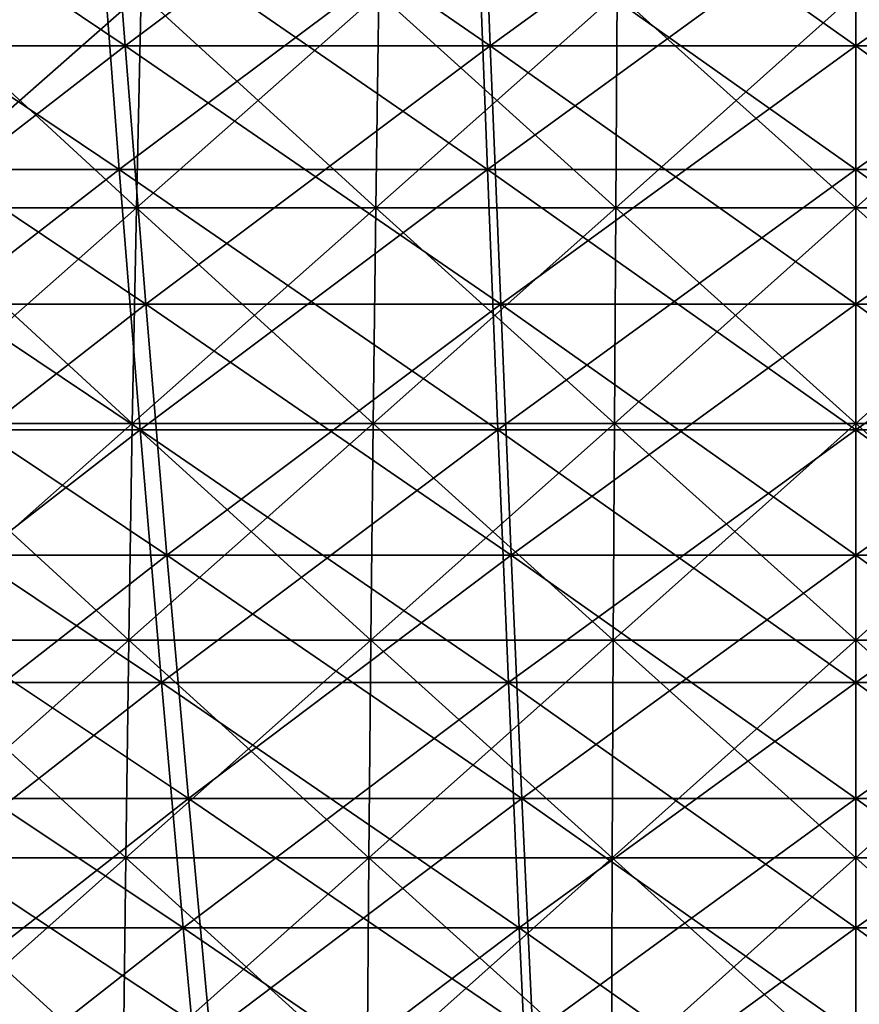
# Model space of a CAD drawing. Header units: millimetres. Extents: x -250 to 250, y -45 to 4150.
# Tile 449 of 656: x -11 to 0, y 3943 to 3955. Entities that reach past the tile are written whole.
import ezdxf

# ---------------------------------------------------------------- set-up
doc = ezdxf.new("R2010")
doc.units = ezdxf.units.MM
doc.header["$LTSCALE"] = 81.481481
for name, color, linetype in [('19', 7, 'CONTINUOUS'), ('20', 7, 'CONTINUOUS'), ('21', 7, 'CONTINUOUS'), ('22', 7, 'CONTINUOUS'), ('23', 7, 'CONTINUOUS'), ('24', 7, 'CONTINUOUS')]:
    doc.layers.add(name, color=color, linetype=linetype)

msp = doc.modelspace()

# ---------------------------------------------------------------- linework, layer by layer
at = {"layer": '19', "color": 7, "linetype": 'CONTINUOUS'}
for points in [[(-9.763, 3956.743, -158.292), (-14.236, 3953.287, -153.627), (-14.633, 3956.743, -157.917), (-9.763, 3956.743, -158.292)], [(-9.498, 3953.287, -153.993), (-14.236, 3953.287, -153.627), (-9.763, 3956.743, -158.292), (-9.498, 3953.287, -153.993)], [(-4.884, 3956.743, -158.518), (-9.498, 3953.287, -153.993), (-9.763, 3956.743, -158.292), (-4.884, 3956.743, -158.518)], [(-4.751, 3953.287, -154.212), (-9.498, 3953.287, -153.993), (-4.884, 3956.743, -158.518), (-4.751, 3953.287, -154.212)], [(0, 3956.743, -158.593), (-4.751, 3953.287, -154.212), (-4.884, 3956.743, -158.518), (0, 3956.743, -158.593)], [(0, 3953.287, -154.286), (-4.751, 3953.287, -154.212), (0, 3956.743, -158.593), (0, 3953.287, -154.286)], [(4.751, 3953.287, -154.212), (0, 3953.287, -154.286), (4.884, 3956.743, -158.518), (4.751, 3953.287, -154.212)], [(4.884, 3956.743, -158.518), (0, 3953.287, -154.286), (0, 3956.743, -158.593), (4.884, 3956.743, -158.518)], [(-9.498, 3953.287, -153.993), (-13.831, 3949.927, -149.263), (-14.236, 3953.287, -153.627), (-9.498, 3953.287, -153.993)], [(-9.228, 3949.927, -149.619), (-13.831, 3949.927, -149.263), (-9.498, 3953.287, -153.993), (-9.228, 3949.927, -149.619)], [(-4.751, 3953.287, -154.212), (-9.228, 3949.927, -149.619), (-9.498, 3953.287, -153.993), (-4.751, 3953.287, -154.212)], [(-4.616, 3949.927, -149.832), (-9.228, 3949.927, -149.619), (-4.751, 3953.287, -154.212), (-4.616, 3949.927, -149.832)], [(0, 3953.287, -154.286), (-4.616, 3949.927, -149.832), (-4.751, 3953.287, -154.212), (0, 3953.287, -154.286)], [(0, 3949.927, -149.903), (-4.616, 3949.927, -149.832), (0, 3953.287, -154.286), (0, 3949.927, -149.903)], [(4.616, 3949.927, -149.832), (0, 3949.927, -149.903), (4.751, 3953.287, -154.212), (4.616, 3949.927, -149.832)], [(4.751, 3953.287, -154.212), (0, 3949.927, -149.903), (0, 3953.287, -154.286), (4.751, 3953.287, -154.212)], [(-9.228, 3949.927, -149.619), (-13.42, 3946.665, -144.826), (-13.831, 3949.927, -149.263), (-9.228, 3949.927, -149.619)], [(-8.954, 3946.665, -145.171), (-13.42, 3946.665, -144.826), (-9.228, 3949.927, -149.619), (-8.954, 3946.665, -145.171)], [(-4.616, 3949.927, -149.832), (-8.954, 3946.665, -145.171), (-9.228, 3949.927, -149.619), (-4.616, 3949.927, -149.832)], [(-4.479, 3946.665, -145.378), (-8.954, 3946.665, -145.171), (-4.616, 3949.927, -149.832), (-4.479, 3946.665, -145.378)], [(0, 3949.927, -149.903), (-4.479, 3946.665, -145.378), (-4.616, 3949.927, -149.832), (0, 3949.927, -149.903)], [(0, 3946.665, -145.447), (-4.479, 3946.665, -145.378), (0, 3949.927, -149.903), (0, 3946.665, -145.447)], [(4.479, 3946.665, -145.378), (0, 3946.665, -145.447), (4.616, 3949.927, -149.832), (4.479, 3946.665, -145.378)], [(4.616, 3949.927, -149.832), (0, 3946.665, -145.447), (0, 3949.927, -149.903), (4.616, 3949.927, -149.832)], [(-8.954, 3946.665, -145.171), (-13.002, 3943.502, -140.319), (-13.42, 3946.665, -144.826), (-8.954, 3946.665, -145.171)], [(-8.675, 3943.502, -140.653), (-13.002, 3943.502, -140.319), (-8.954, 3946.665, -145.171), (-8.675, 3943.502, -140.653)], [(-4.479, 3946.665, -145.378), (-8.675, 3943.502, -140.653), (-8.954, 3946.665, -145.171), (-4.479, 3946.665, -145.378)], [(-4.34, 3943.502, -140.853), (-8.675, 3943.502, -140.653), (-4.479, 3946.665, -145.378), (-4.34, 3943.502, -140.853)], [(0, 3946.665, -145.447), (-4.34, 3943.502, -140.853), (-4.479, 3946.665, -145.378), (0, 3946.665, -145.447)], [(0, 3943.502, -140.92), (-4.34, 3943.502, -140.853), (0, 3946.665, -145.447), (0, 3943.502, -140.92)], [(4.34, 3943.502, -140.853), (0, 3943.502, -140.92), (4.479, 3946.665, -145.378), (4.34, 3943.502, -140.853)], [(4.479, 3946.665, -145.378), (0, 3943.502, -140.92), (0, 3946.665, -145.447), (4.479, 3946.665, -145.378)], [(-8.675, 3943.502, -140.653), (-12.578, 3940.439, -135.743), (-13.002, 3943.502, -140.319), (-8.675, 3943.502, -140.653)], [(-8.392, 3940.439, -136.066), (-12.578, 3940.439, -135.743), (-8.675, 3943.502, -140.653), (-8.392, 3940.439, -136.066)], [(-4.34, 3943.502, -140.853), (-8.392, 3940.439, -136.066), (-8.675, 3943.502, -140.653), (-4.34, 3943.502, -140.853)], [(-4.198, 3940.439, -136.26), (-8.392, 3940.439, -136.066), (-4.34, 3943.502, -140.853), (-4.198, 3940.439, -136.26)], [(0, 3943.502, -140.92), (-4.198, 3940.439, -136.26), (-4.34, 3943.502, -140.853), (0, 3943.502, -140.92)], [(0, 3940.439, -136.324), (-4.198, 3940.439, -136.26), (0, 3943.502, -140.92), (0, 3940.439, -136.324)], [(4.198, 3940.439, -136.26), (0, 3940.439, -136.324), (4.34, 3943.502, -140.853), (4.198, 3940.439, -136.26)], [(4.34, 3943.502, -140.853), (0, 3940.439, -136.324), (0, 3943.502, -140.92), (4.34, 3943.502, -140.853)]]:
    msp.add_3dface(points, dxfattribs=at)
at = {"layer": '20', "color": 7, "linetype": 'CONTINUOUS'}
for points in [[(-14.236, 3953.287, 153.627), (-9.498, 3953.287, 153.993), (-14.633, 3956.743, 157.917), (-14.236, 3953.287, 153.627)], [(-14.633, 3956.743, 157.917), (-9.498, 3953.287, 153.993), (-9.763, 3956.743, 158.292), (-14.633, 3956.743, 157.917)], [(-9.498, 3953.287, 153.993), (-4.751, 3953.287, 154.212), (-9.763, 3956.743, 158.292), (-9.498, 3953.287, 153.993)], [(-9.763, 3956.743, 158.292), (-4.751, 3953.287, 154.212), (-4.884, 3956.743, 158.518), (-9.763, 3956.743, 158.292)], [(-4.751, 3953.287, 154.212), (0, 3953.287, 154.286), (-4.884, 3956.743, 158.518), (-4.751, 3953.287, 154.212)], [(-4.884, 3956.743, 158.518), (0, 3953.287, 154.286), (0, 3956.743, 158.593), (-4.884, 3956.743, 158.518)], [(0, 3953.287, 154.286), (4.751, 3953.287, 154.212), (0, 3956.743, 158.593), (0, 3953.287, 154.286)], [(0, 3956.743, 158.593), (4.751, 3953.287, 154.212), (4.884, 3956.743, 158.518), (0, 3956.743, 158.593)], [(-13.831, 3949.927, 149.263), (-9.228, 3949.927, 149.619), (-14.236, 3953.287, 153.627), (-13.831, 3949.927, 149.263)], [(-14.236, 3953.287, 153.627), (-9.228, 3949.927, 149.619), (-9.498, 3953.287, 153.993), (-14.236, 3953.287, 153.627)], [(-9.228, 3949.927, 149.619), (-4.616, 3949.927, 149.832), (-9.498, 3953.287, 153.993), (-9.228, 3949.927, 149.619)], [(-9.498, 3953.287, 153.993), (-4.616, 3949.927, 149.832), (-4.751, 3953.287, 154.212), (-9.498, 3953.287, 153.993)], [(-4.616, 3949.927, 149.832), (0, 3949.927, 149.903), (-4.751, 3953.287, 154.212), (-4.616, 3949.927, 149.832)], [(-4.751, 3953.287, 154.212), (0, 3949.927, 149.903), (0, 3953.287, 154.286), (-4.751, 3953.287, 154.212)], [(0, 3949.927, 149.903), (4.616, 3949.927, 149.832), (0, 3953.287, 154.286), (0, 3949.927, 149.903)], [(0, 3953.287, 154.286), (4.616, 3949.927, 149.832), (4.751, 3953.287, 154.212), (0, 3953.287, 154.286)], [(-13.42, 3946.665, 144.826), (-8.954, 3946.665, 145.171), (-13.831, 3949.927, 149.263), (-13.42, 3946.665, 144.826)], [(-13.831, 3949.927, 149.263), (-8.954, 3946.665, 145.171), (-9.228, 3949.927, 149.619), (-13.831, 3949.927, 149.263)], [(-8.954, 3946.665, 145.171), (-4.479, 3946.665, 145.378), (-9.228, 3949.927, 149.619), (-8.954, 3946.665, 145.171)], [(-9.228, 3949.927, 149.619), (-4.479, 3946.665, 145.378), (-4.616, 3949.927, 149.832), (-9.228, 3949.927, 149.619)], [(-4.479, 3946.665, 145.378), (0, 3946.665, 145.447), (-4.616, 3949.927, 149.832), (-4.479, 3946.665, 145.378)], [(-4.616, 3949.927, 149.832), (0, 3946.665, 145.447), (0, 3949.927, 149.903), (-4.616, 3949.927, 149.832)], [(0, 3946.665, 145.447), (4.479, 3946.665, 145.378), (0, 3949.927, 149.903), (0, 3946.665, 145.447)], [(0, 3949.927, 149.903), (4.479, 3946.665, 145.378), (4.616, 3949.927, 149.832), (0, 3949.927, 149.903)], [(-13.002, 3943.502, 140.319), (-8.675, 3943.502, 140.653), (-13.42, 3946.665, 144.826), (-13.002, 3943.502, 140.319)], [(-13.42, 3946.665, 144.826), (-8.675, 3943.502, 140.653), (-8.954, 3946.665, 145.171), (-13.42, 3946.665, 144.826)], [(-8.675, 3943.502, 140.653), (-4.34, 3943.502, 140.853), (-8.954, 3946.665, 145.171), (-8.675, 3943.502, 140.653)], [(-8.954, 3946.665, 145.171), (-4.34, 3943.502, 140.853), (-4.479, 3946.665, 145.378), (-8.954, 3946.665, 145.171)], [(-4.34, 3943.502, 140.853), (0, 3943.502, 140.92), (-4.479, 3946.665, 145.378), (-4.34, 3943.502, 140.853)], [(-4.479, 3946.665, 145.378), (0, 3943.502, 140.92), (0, 3946.665, 145.447), (-4.479, 3946.665, 145.378)], [(0, 3943.502, 140.92), (4.34, 3943.502, 140.853), (0, 3946.665, 145.447), (0, 3943.502, 140.92)], [(0, 3946.665, 145.447), (4.34, 3943.502, 140.853), (4.479, 3946.665, 145.378), (0, 3946.665, 145.447)], [(-12.578, 3940.439, 135.743), (-8.392, 3940.439, 136.066), (-13.002, 3943.502, 140.319), (-12.578, 3940.439, 135.743)], [(-13.002, 3943.502, 140.319), (-8.392, 3940.439, 136.066), (-8.675, 3943.502, 140.653), (-13.002, 3943.502, 140.319)], [(-8.392, 3940.439, 136.066), (-4.198, 3940.439, 136.26), (-8.675, 3943.502, 140.653), (-8.392, 3940.439, 136.066)], [(-8.675, 3943.502, 140.653), (-4.198, 3940.439, 136.26), (-4.34, 3943.502, 140.853), (-8.675, 3943.502, 140.653)], [(-4.198, 3940.439, 136.26), (0, 3940.439, 136.324), (-4.34, 3943.502, 140.853), (-4.198, 3940.439, 136.26)], [(-4.34, 3943.502, 140.853), (0, 3940.439, 136.324), (0, 3943.502, 140.92), (-4.34, 3943.502, 140.853)], [(0, 3940.439, 136.324), (4.198, 3940.439, 136.26), (0, 3943.502, 140.92), (0, 3940.439, 136.324)], [(0, 3943.502, 140.92), (4.198, 3940.439, 136.26), (4.34, 3943.502, 140.853), (0, 3943.502, 140.92)]]:
    msp.add_3dface(points, dxfattribs=at)
at = {"layer": '21', "color": 7, "linetype": 'CONTINUOUS'}
for points in [[(-9.686, 3958.308, 157.049), (-14.124, 3954.88, 152.422), (-14.518, 3958.308, 156.676), (-9.686, 3958.308, 157.049)], [(-9.423, 3954.88, 152.785), (-14.124, 3954.88, 152.422), (-9.686, 3958.308, 157.049), (-9.423, 3954.88, 152.785)], [(-4.846, 3958.308, 157.273), (-9.423, 3954.88, 152.785), (-9.686, 3958.308, 157.049), (-4.846, 3958.308, 157.273)], [(-4.714, 3954.88, 153.003), (-9.423, 3954.88, 152.785), (-4.846, 3958.308, 157.273), (-4.714, 3954.88, 153.003)], [(0, 3958.308, 157.347), (-4.714, 3954.88, 153.003), (-4.846, 3958.308, 157.273), (0, 3958.308, 157.347)], [(0, 3954.88, 153.075), (-4.714, 3954.88, 153.003), (0, 3958.308, 157.347), (0, 3954.88, 153.075)], [(4.714, 3954.88, 153.003), (0, 3954.88, 153.075), (4.846, 3958.308, 157.273), (4.714, 3954.88, 153.003)], [(4.846, 3958.308, 157.273), (0, 3954.88, 153.075), (0, 3958.308, 157.347), (4.846, 3958.308, 157.273)], [(-9.423, 3954.88, 152.785), (-13.723, 3951.546, 148.094), (-14.124, 3954.88, 152.422), (-9.423, 3954.88, 152.785)], [(-9.156, 3951.546, 148.447), (-13.723, 3951.546, 148.094), (-9.423, 3954.88, 152.785), (-9.156, 3951.546, 148.447)], [(-4.714, 3954.88, 153.003), (-9.156, 3951.546, 148.447), (-9.423, 3954.88, 152.785), (-4.714, 3954.88, 153.003)], [(-4.58, 3951.546, 148.658), (-9.156, 3951.546, 148.447), (-4.714, 3954.88, 153.003), (-4.58, 3951.546, 148.658)], [(0, 3954.88, 153.075), (-4.58, 3951.546, 148.658), (-4.714, 3954.88, 153.003), (0, 3954.88, 153.075)], [(0, 3951.546, 148.729), (-4.58, 3951.546, 148.658), (0, 3954.88, 153.075), (0, 3951.546, 148.729)], [(4.58, 3951.546, 148.658), (0, 3951.546, 148.729), (4.714, 3954.88, 153.003), (4.58, 3951.546, 148.658)], [(4.714, 3954.88, 153.003), (0, 3951.546, 148.729), (0, 3954.88, 153.075), (4.714, 3954.88, 153.003)], [(-9.156, 3951.546, 148.447), (-13.315, 3948.31, 143.694), (-13.723, 3951.546, 148.094), (-9.156, 3951.546, 148.447)], [(-8.884, 3948.31, 144.036), (-13.315, 3948.31, 143.694), (-9.156, 3951.546, 148.447), (-8.884, 3948.31, 144.036)], [(-4.58, 3951.546, 148.658), (-8.884, 3948.31, 144.036), (-9.156, 3951.546, 148.447), (-4.58, 3951.546, 148.658)], [(-4.444, 3948.31, 144.241), (-8.884, 3948.31, 144.036), (-4.58, 3951.546, 148.658), (-4.444, 3948.31, 144.241)], [(0, 3951.546, 148.729), (-4.444, 3948.31, 144.241), (-4.58, 3951.546, 148.658), (0, 3951.546, 148.729)], [(0, 3948.31, 144.309), (-4.444, 3948.31, 144.241), (0, 3951.546, 148.729), (0, 3948.31, 144.309)], [(4.444, 3948.31, 144.241), (0, 3948.31, 144.309), (4.58, 3951.546, 148.658), (4.444, 3948.31, 144.241)], [(4.58, 3951.546, 148.658), (0, 3948.31, 144.309), (0, 3951.546, 148.729), (4.58, 3951.546, 148.658)], [(-8.884, 3948.31, 144.036), (-12.901, 3945.172, 139.223), (-13.315, 3948.31, 143.694), (-8.884, 3948.31, 144.036)], [(-8.607, 3945.172, 139.554), (-12.901, 3945.172, 139.223), (-8.884, 3948.31, 144.036), (-8.607, 3945.172, 139.554)], [(-4.444, 3948.31, 144.241), (-8.607, 3945.172, 139.554), (-8.884, 3948.31, 144.036), (-4.444, 3948.31, 144.241)], [(-4.306, 3945.172, 139.753), (-8.607, 3945.172, 139.554), (-4.444, 3948.31, 144.241), (-4.306, 3945.172, 139.753)], [(0, 3948.31, 144.309), (-4.306, 3945.172, 139.753), (-4.444, 3948.31, 144.241), (0, 3948.31, 144.309)], [(0, 3945.172, 139.82), (-4.306, 3945.172, 139.753), (0, 3948.31, 144.309), (0, 3945.172, 139.82)], [(4.306, 3945.172, 139.753), (0, 3945.172, 139.82), (4.444, 3948.31, 144.241), (4.306, 3945.172, 139.753)], [(4.444, 3948.31, 144.241), (0, 3945.172, 139.82), (0, 3948.31, 144.309), (4.444, 3948.31, 144.241)], [(-8.607, 3945.172, 139.554), (-12.48, 3942.134, 134.685), (-12.901, 3945.172, 139.223), (-8.607, 3945.172, 139.554)], [(-8.327, 3942.134, 135.005), (-12.48, 3942.134, 134.685), (-8.607, 3945.172, 139.554), (-8.327, 3942.134, 135.005)], [(-4.306, 3945.172, 139.753), (-8.327, 3942.134, 135.005), (-8.607, 3945.172, 139.554), (-4.306, 3945.172, 139.753)], [(-4.165, 3942.134, 135.198), (-8.327, 3942.134, 135.005), (-4.306, 3945.172, 139.753), (-4.165, 3942.134, 135.198)], [(0, 3945.172, 139.82), (-4.165, 3942.134, 135.198), (-4.306, 3945.172, 139.753), (0, 3945.172, 139.82)], [(0, 3942.134, 135.262), (-4.165, 3942.134, 135.198), (0, 3945.172, 139.82), (0, 3942.134, 135.262)], [(4.165, 3942.134, 135.198), (0, 3942.134, 135.262), (4.306, 3945.172, 139.753), (4.165, 3942.134, 135.198)], [(4.306, 3945.172, 139.753), (0, 3942.134, 135.262), (0, 3945.172, 139.82), (4.306, 3945.172, 139.753)]]:
    msp.add_3dface(points, dxfattribs=at)
at = {"layer": '22', "color": 7, "linetype": 'CONTINUOUS'}
for points in [[(-14.124, 3954.88, -152.422), (-9.423, 3954.88, -152.785), (-14.518, 3958.308, -156.676), (-14.124, 3954.88, -152.422)], [(-14.518, 3958.308, -156.676), (-9.423, 3954.88, -152.785), (-9.686, 3958.308, -157.049), (-14.518, 3958.308, -156.676)], [(-9.423, 3954.88, -152.785), (-4.714, 3954.88, -153.003), (-9.686, 3958.308, -157.049), (-9.423, 3954.88, -152.785)], [(-9.686, 3958.308, -157.049), (-4.714, 3954.88, -153.003), (-4.846, 3958.308, -157.273), (-9.686, 3958.308, -157.049)], [(-4.714, 3954.88, -153.003), (0, 3954.88, -153.075), (-4.846, 3958.308, -157.273), (-4.714, 3954.88, -153.003)], [(-4.846, 3958.308, -157.273), (0, 3954.88, -153.075), (0, 3958.308, -157.347), (-4.846, 3958.308, -157.273)], [(0, 3954.88, -153.075), (4.714, 3954.88, -153.003), (0, 3958.308, -157.347), (0, 3954.88, -153.075)], [(0, 3958.308, -157.347), (4.714, 3954.88, -153.003), (4.846, 3958.308, -157.273), (0, 3958.308, -157.347)], [(-13.723, 3951.546, -148.094), (-9.156, 3951.546, -148.447), (-14.124, 3954.88, -152.422), (-13.723, 3951.546, -148.094)], [(-14.124, 3954.88, -152.422), (-9.156, 3951.546, -148.447), (-9.423, 3954.88, -152.785), (-14.124, 3954.88, -152.422)], [(-9.156, 3951.546, -148.447), (-4.58, 3951.546, -148.658), (-9.423, 3954.88, -152.785), (-9.156, 3951.546, -148.447)], [(-9.423, 3954.88, -152.785), (-4.58, 3951.546, -148.658), (-4.714, 3954.88, -153.003), (-9.423, 3954.88, -152.785)], [(-4.58, 3951.546, -148.658), (0, 3951.546, -148.729), (-4.714, 3954.88, -153.003), (-4.58, 3951.546, -148.658)], [(-4.714, 3954.88, -153.003), (0, 3951.546, -148.729), (0, 3954.88, -153.075), (-4.714, 3954.88, -153.003)], [(0, 3951.546, -148.729), (4.58, 3951.546, -148.658), (0, 3954.88, -153.075), (0, 3951.546, -148.729)], [(0, 3954.88, -153.075), (4.58, 3951.546, -148.658), (4.714, 3954.88, -153.003), (0, 3954.88, -153.075)], [(-13.315, 3948.31, -143.694), (-8.884, 3948.31, -144.036), (-13.723, 3951.546, -148.094), (-13.315, 3948.31, -143.694)], [(-13.723, 3951.546, -148.094), (-8.884, 3948.31, -144.036), (-9.156, 3951.546, -148.447), (-13.723, 3951.546, -148.094)], [(-8.884, 3948.31, -144.036), (-4.444, 3948.31, -144.241), (-9.156, 3951.546, -148.447), (-8.884, 3948.31, -144.036)], [(-9.156, 3951.546, -148.447), (-4.444, 3948.31, -144.241), (-4.58, 3951.546, -148.658), (-9.156, 3951.546, -148.447)], [(-4.444, 3948.31, -144.241), (0, 3948.31, -144.309), (-4.58, 3951.546, -148.658), (-4.444, 3948.31, -144.241)], [(-4.58, 3951.546, -148.658), (0, 3948.31, -144.309), (0, 3951.546, -148.729), (-4.58, 3951.546, -148.658)], [(0, 3948.31, -144.309), (4.444, 3948.31, -144.241), (0, 3951.546, -148.729), (0, 3948.31, -144.309)], [(0, 3951.546, -148.729), (4.444, 3948.31, -144.241), (4.58, 3951.546, -148.658), (0, 3951.546, -148.729)], [(-12.901, 3945.172, -139.223), (-8.607, 3945.172, -139.554), (-13.315, 3948.31, -143.694), (-12.901, 3945.172, -139.223)], [(-13.315, 3948.31, -143.694), (-8.607, 3945.172, -139.554), (-8.884, 3948.31, -144.036), (-13.315, 3948.31, -143.694)], [(-8.607, 3945.172, -139.554), (-4.306, 3945.172, -139.753), (-8.884, 3948.31, -144.036), (-8.607, 3945.172, -139.554)], [(-8.884, 3948.31, -144.036), (-4.306, 3945.172, -139.753), (-4.444, 3948.31, -144.241), (-8.884, 3948.31, -144.036)], [(-4.306, 3945.172, -139.753), (0, 3945.172, -139.82), (-4.444, 3948.31, -144.241), (-4.306, 3945.172, -139.753)], [(-4.444, 3948.31, -144.241), (0, 3945.172, -139.82), (0, 3948.31, -144.309), (-4.444, 3948.31, -144.241)], [(0, 3945.172, -139.82), (4.306, 3945.172, -139.753), (0, 3948.31, -144.309), (0, 3945.172, -139.82)], [(0, 3948.31, -144.309), (4.306, 3945.172, -139.753), (4.444, 3948.31, -144.241), (0, 3948.31, -144.309)], [(-12.48, 3942.134, -134.685), (-8.327, 3942.134, -135.005), (-12.901, 3945.172, -139.223), (-12.48, 3942.134, -134.685)], [(-12.901, 3945.172, -139.223), (-8.327, 3942.134, -135.005), (-8.607, 3945.172, -139.554), (-12.901, 3945.172, -139.223)], [(-8.327, 3942.134, -135.005), (-4.165, 3942.134, -135.198), (-8.607, 3945.172, -139.554), (-8.327, 3942.134, -135.005)], [(-8.607, 3945.172, -139.554), (-4.165, 3942.134, -135.198), (-4.306, 3945.172, -139.753), (-8.607, 3945.172, -139.554)], [(-4.165, 3942.134, -135.198), (0, 3942.134, -135.262), (-4.306, 3945.172, -139.753), (-4.165, 3942.134, -135.198)], [(-4.306, 3945.172, -139.753), (0, 3942.134, -135.262), (0, 3945.172, -139.82), (-4.306, 3945.172, -139.753)], [(0, 3942.134, -135.262), (4.165, 3942.134, -135.198), (0, 3945.172, -139.82), (0, 3942.134, -135.262)], [(0, 3945.172, -139.82), (4.165, 3942.134, -135.198), (4.306, 3945.172, -139.753), (0, 3945.172, -139.82)]]:
    msp.add_3dface(points, dxfattribs=at)
at = {"layer": '23', "color": 7, "linetype": 'CONTINUOUS'}
for points in [[(-12.355, 3952.791, 99.775), (-9.276, 3952.791, 100.108), (-12.274, 3955.556, 99.124), (-12.355, 3952.791, 99.775)], [(-12.274, 3955.556, 99.124), (-9.276, 3952.791, 100.108), (-9.216, 3955.556, 99.455), (-12.274, 3955.556, 99.124)], [(-9.276, 3952.791, 100.108), (-6.189, 3952.791, 100.346), (-9.216, 3955.556, 99.455), (-9.276, 3952.791, 100.108)], [(-9.216, 3955.556, 99.455), (-6.189, 3952.791, 100.346), (-6.149, 3955.556, 99.691), (-9.216, 3955.556, 99.455)], [(-6.189, 3952.791, 100.346), (-3.096, 3952.791, 100.489), (-6.149, 3955.556, 99.691), (-6.189, 3952.791, 100.346)], [(-6.149, 3955.556, 99.691), (-3.096, 3952.791, 100.489), (-3.076, 3955.556, 99.834), (-6.149, 3955.556, 99.691)], [(-3.096, 3952.791, 100.489), (0, 3952.791, 100.537), (-3.076, 3955.556, 99.834), (-3.096, 3952.791, 100.489)], [(-3.076, 3955.556, 99.834), (0, 3952.791, 100.537), (0, 3955.556, 99.881), (-3.076, 3955.556, 99.834)], [(0, 3952.791, 100.537), (3.096, 3952.791, 100.489), (0, 3955.556, 99.881), (0, 3952.791, 100.537)], [(0, 3955.556, 99.881), (3.096, 3952.791, 100.489), (3.076, 3955.556, 99.834), (0, 3955.556, 99.881)], [(-12.426, 3950.01, 100.35), (-9.33, 3950.01, 100.685), (-12.355, 3952.791, 99.775), (-12.426, 3950.01, 100.35)], [(-12.355, 3952.791, 99.775), (-9.33, 3950.01, 100.685), (-9.276, 3952.791, 100.108), (-12.355, 3952.791, 99.775)], [(-9.33, 3950.01, 100.685), (-6.225, 3950.01, 100.924), (-9.276, 3952.791, 100.108), (-9.33, 3950.01, 100.685)], [(-9.276, 3952.791, 100.108), (-6.225, 3950.01, 100.924), (-6.189, 3952.791, 100.346), (-9.276, 3952.791, 100.108)], [(-6.225, 3950.01, 100.924), (-3.114, 3950.01, 101.068), (-6.189, 3952.791, 100.346), (-6.225, 3950.01, 100.924)], [(-6.189, 3952.791, 100.346), (-3.114, 3950.01, 101.068), (-3.096, 3952.791, 100.489), (-6.189, 3952.791, 100.346)], [(-3.114, 3950.01, 101.068), (0, 3950.01, 101.116), (-3.096, 3952.791, 100.489), (-3.114, 3950.01, 101.068)], [(-3.096, 3952.791, 100.489), (0, 3950.01, 101.116), (0, 3952.791, 100.537), (-3.096, 3952.791, 100.489)], [(0, 3950.01, 101.116), (3.114, 3950.01, 101.068), (0, 3952.791, 100.537), (0, 3950.01, 101.116)], [(0, 3952.791, 100.537), (3.114, 3950.01, 101.068), (3.096, 3952.791, 100.489), (0, 3952.791, 100.537)], [(-12.488, 3947.213, 100.848), (-9.376, 3947.213, 101.185), (-12.426, 3950.01, 100.35), (-12.488, 3947.213, 100.848)], [(-12.426, 3950.01, 100.35), (-9.376, 3947.213, 101.185), (-9.33, 3950.01, 100.685), (-12.426, 3950.01, 100.35)], [(-9.376, 3947.213, 101.185), (-6.256, 3947.213, 101.426), (-9.33, 3950.01, 100.685), (-9.376, 3947.213, 101.185)], [(-9.33, 3950.01, 100.685), (-6.256, 3947.213, 101.426), (-6.225, 3950.01, 100.924), (-9.33, 3950.01, 100.685)], [(-6.256, 3947.213, 101.426), (-3.129, 3947.213, 101.57), (-6.225, 3950.01, 100.924), (-6.256, 3947.213, 101.426)], [(-6.225, 3950.01, 100.924), (-3.129, 3947.213, 101.57), (-3.114, 3950.01, 101.068), (-6.225, 3950.01, 100.924)], [(-3.129, 3947.213, 101.57), (0, 3947.213, 101.618), (-3.114, 3950.01, 101.068), (-3.129, 3947.213, 101.57)], [(-3.114, 3950.01, 101.068), (0, 3947.213, 101.618), (0, 3950.01, 101.116), (-3.114, 3950.01, 101.068)], [(0, 3947.213, 101.618), (3.129, 3947.213, 101.57), (0, 3950.01, 101.116), (0, 3947.213, 101.618)], [(0, 3950.01, 101.116), (3.129, 3947.213, 101.57), (3.114, 3950.01, 101.068), (0, 3950.01, 101.116)], [(-12.54, 3944.404, 101.27), (-9.415, 3944.404, 101.608), (-12.488, 3947.213, 100.848), (-12.54, 3944.404, 101.27)], [(-12.488, 3947.213, 100.848), (-9.415, 3944.404, 101.608), (-9.376, 3947.213, 101.185), (-12.488, 3947.213, 100.848)], [(-9.415, 3944.404, 101.608), (-6.282, 3944.404, 101.85), (-9.376, 3947.213, 101.185), (-9.415, 3944.404, 101.608)], [(-9.376, 3947.213, 101.185), (-6.282, 3944.404, 101.85), (-6.256, 3947.213, 101.426), (-9.376, 3947.213, 101.185)], [(-6.282, 3944.404, 101.85), (-3.142, 3944.404, 101.995), (-6.256, 3947.213, 101.426), (-6.282, 3944.404, 101.85)], [(-6.256, 3947.213, 101.426), (-3.142, 3944.404, 101.995), (-3.129, 3947.213, 101.57), (-6.256, 3947.213, 101.426)], [(-3.142, 3944.404, 101.995), (0, 3944.404, 102.044), (-3.129, 3947.213, 101.57), (-3.142, 3944.404, 101.995)], [(-3.129, 3947.213, 101.57), (0, 3944.404, 102.044), (0, 3947.213, 101.618), (-3.129, 3947.213, 101.57)], [(0, 3944.404, 102.044), (3.142, 3944.404, 101.995), (0, 3947.213, 101.618), (0, 3944.404, 102.044)], [(0, 3947.213, 101.618), (3.142, 3944.404, 101.995), (3.129, 3947.213, 101.57), (0, 3947.213, 101.618)], [(-12.583, 3941.584, 101.615), (-9.447, 3941.584, 101.954), (-12.54, 3944.404, 101.27), (-12.583, 3941.584, 101.615)], [(-12.54, 3944.404, 101.27), (-9.447, 3941.584, 101.954), (-9.415, 3944.404, 101.608), (-12.54, 3944.404, 101.27)], [(-9.447, 3941.584, 101.954), (-6.303, 3941.584, 102.197), (-9.415, 3944.404, 101.608), (-9.447, 3941.584, 101.954)], [(-9.415, 3944.404, 101.608), (-6.303, 3941.584, 102.197), (-6.282, 3944.404, 101.85), (-9.415, 3944.404, 101.608)], [(-6.303, 3941.584, 102.197), (-3.153, 3941.584, 102.342), (-6.282, 3944.404, 101.85), (-6.303, 3941.584, 102.197)], [(-6.282, 3944.404, 101.85), (-3.153, 3941.584, 102.342), (-3.142, 3944.404, 101.995), (-6.282, 3944.404, 101.85)], [(-3.153, 3941.584, 102.342), (0, 3941.584, 102.391), (-3.142, 3944.404, 101.995), (-3.153, 3941.584, 102.342)], [(-3.142, 3944.404, 101.995), (0, 3941.584, 102.391), (0, 3944.404, 102.044), (-3.142, 3944.404, 101.995)], [(0, 3941.584, 102.391), (3.153, 3941.584, 102.342), (0, 3944.404, 102.044), (0, 3941.584, 102.391)], [(0, 3944.404, 102.044), (3.153, 3941.584, 102.342), (3.142, 3944.404, 101.995), (0, 3944.404, 102.044)]]:
    msp.add_3dface(points, dxfattribs=at)
at = {"layer": '24', "color": 7, "linetype": 'CONTINUOUS'}
for points in [[(-9.276, 3952.791, -100.108), (-12.355, 3952.791, -99.775), (-9.216, 3955.556, -99.455), (-9.276, 3952.791, -100.108)], [(-9.216, 3955.556, -99.455), (-12.355, 3952.791, -99.775), (-12.274, 3955.556, -99.124), (-9.216, 3955.556, -99.455)], [(-6.189, 3952.791, -100.346), (-9.276, 3952.791, -100.108), (-6.149, 3955.556, -99.691), (-6.189, 3952.791, -100.346)], [(-6.149, 3955.556, -99.691), (-9.276, 3952.791, -100.108), (-9.216, 3955.556, -99.455), (-6.149, 3955.556, -99.691)], [(-3.096, 3952.791, -100.489), (-6.189, 3952.791, -100.346), (-3.076, 3955.556, -99.834), (-3.096, 3952.791, -100.489)], [(-3.076, 3955.556, -99.834), (-6.189, 3952.791, -100.346), (-6.149, 3955.556, -99.691), (-3.076, 3955.556, -99.834)], [(0, 3952.791, -100.537), (-3.096, 3952.791, -100.489), (0, 3955.556, -99.881), (0, 3952.791, -100.537)], [(0, 3955.556, -99.881), (-3.096, 3952.791, -100.489), (-3.076, 3955.556, -99.834), (0, 3955.556, -99.881)], [(3.096, 3952.791, -100.489), (0, 3952.791, -100.537), (3.076, 3955.556, -99.834), (3.096, 3952.791, -100.489)], [(3.076, 3955.556, -99.834), (0, 3952.791, -100.537), (0, 3955.556, -99.881), (3.076, 3955.556, -99.834)], [(-9.33, 3950.01, -100.685), (-12.426, 3950.01, -100.35), (-9.276, 3952.791, -100.108), (-9.33, 3950.01, -100.685)], [(-9.276, 3952.791, -100.108), (-12.426, 3950.01, -100.35), (-12.355, 3952.791, -99.775), (-9.276, 3952.791, -100.108)], [(-6.225, 3950.01, -100.924), (-9.33, 3950.01, -100.685), (-6.189, 3952.791, -100.346), (-6.225, 3950.01, -100.924)], [(-6.189, 3952.791, -100.346), (-9.33, 3950.01, -100.685), (-9.276, 3952.791, -100.108), (-6.189, 3952.791, -100.346)], [(-3.114, 3950.01, -101.068), (-6.225, 3950.01, -100.924), (-3.096, 3952.791, -100.489), (-3.114, 3950.01, -101.068)], [(-3.096, 3952.791, -100.489), (-6.225, 3950.01, -100.924), (-6.189, 3952.791, -100.346), (-3.096, 3952.791, -100.489)], [(0, 3950.01, -101.116), (-3.114, 3950.01, -101.068), (0, 3952.791, -100.537), (0, 3950.01, -101.116)], [(0, 3952.791, -100.537), (-3.114, 3950.01, -101.068), (-3.096, 3952.791, -100.489), (0, 3952.791, -100.537)], [(3.114, 3950.01, -101.068), (0, 3950.01, -101.116), (3.096, 3952.791, -100.489), (3.114, 3950.01, -101.068)], [(3.096, 3952.791, -100.489), (0, 3950.01, -101.116), (0, 3952.791, -100.537), (3.096, 3952.791, -100.489)], [(-9.376, 3947.213, -101.185), (-12.488, 3947.213, -100.848), (-9.33, 3950.01, -100.685), (-9.376, 3947.213, -101.185)], [(-9.33, 3950.01, -100.685), (-12.488, 3947.213, -100.848), (-12.426, 3950.01, -100.35), (-9.33, 3950.01, -100.685)], [(-6.256, 3947.213, -101.426), (-9.376, 3947.213, -101.185), (-6.225, 3950.01, -100.924), (-6.256, 3947.213, -101.426)], [(-6.225, 3950.01, -100.924), (-9.376, 3947.213, -101.185), (-9.33, 3950.01, -100.685), (-6.225, 3950.01, -100.924)], [(-3.129, 3947.213, -101.57), (-6.256, 3947.213, -101.426), (-3.114, 3950.01, -101.068), (-3.129, 3947.213, -101.57)], [(-3.114, 3950.01, -101.068), (-6.256, 3947.213, -101.426), (-6.225, 3950.01, -100.924), (-3.114, 3950.01, -101.068)], [(0, 3947.213, -101.618), (-3.129, 3947.213, -101.57), (0, 3950.01, -101.116), (0, 3947.213, -101.618)], [(0, 3950.01, -101.116), (-3.129, 3947.213, -101.57), (-3.114, 3950.01, -101.068), (0, 3950.01, -101.116)], [(3.129, 3947.213, -101.57), (0, 3947.213, -101.618), (3.114, 3950.01, -101.068), (3.129, 3947.213, -101.57)], [(3.114, 3950.01, -101.068), (0, 3947.213, -101.618), (0, 3950.01, -101.116), (3.114, 3950.01, -101.068)], [(-9.415, 3944.404, -101.608), (-12.54, 3944.404, -101.27), (-9.376, 3947.213, -101.185), (-9.415, 3944.404, -101.608)], [(-9.376, 3947.213, -101.185), (-12.54, 3944.404, -101.27), (-12.488, 3947.213, -100.848), (-9.376, 3947.213, -101.185)], [(-6.282, 3944.404, -101.85), (-9.415, 3944.404, -101.608), (-6.256, 3947.213, -101.426), (-6.282, 3944.404, -101.85)], [(-6.256, 3947.213, -101.426), (-9.415, 3944.404, -101.608), (-9.376, 3947.213, -101.185), (-6.256, 3947.213, -101.426)], [(-3.142, 3944.404, -101.995), (-6.282, 3944.404, -101.85), (-3.129, 3947.213, -101.57), (-3.142, 3944.404, -101.995)], [(-3.129, 3947.213, -101.57), (-6.282, 3944.404, -101.85), (-6.256, 3947.213, -101.426), (-3.129, 3947.213, -101.57)], [(0, 3944.404, -102.044), (-3.142, 3944.404, -101.995), (0, 3947.213, -101.618), (0, 3944.404, -102.044)], [(0, 3947.213, -101.618), (-3.142, 3944.404, -101.995), (-3.129, 3947.213, -101.57), (0, 3947.213, -101.618)], [(3.142, 3944.404, -101.995), (0, 3944.404, -102.044), (3.129, 3947.213, -101.57), (3.142, 3944.404, -101.995)], [(3.129, 3947.213, -101.57), (0, 3944.404, -102.044), (0, 3947.213, -101.618), (3.129, 3947.213, -101.57)], [(-9.447, 3941.584, -101.954), (-12.583, 3941.584, -101.615), (-9.415, 3944.404, -101.608), (-9.447, 3941.584, -101.954)], [(-9.415, 3944.404, -101.608), (-12.583, 3941.584, -101.615), (-12.54, 3944.404, -101.27), (-9.415, 3944.404, -101.608)], [(-6.303, 3941.584, -102.197), (-9.447, 3941.584, -101.954), (-6.282, 3944.404, -101.85), (-6.303, 3941.584, -102.197)], [(-6.282, 3944.404, -101.85), (-9.447, 3941.584, -101.954), (-9.415, 3944.404, -101.608), (-6.282, 3944.404, -101.85)], [(-3.153, 3941.584, -102.342), (-6.303, 3941.584, -102.197), (-3.142, 3944.404, -101.995), (-3.153, 3941.584, -102.342)], [(-3.142, 3944.404, -101.995), (-6.303, 3941.584, -102.197), (-6.282, 3944.404, -101.85), (-3.142, 3944.404, -101.995)], [(0, 3941.584, -102.391), (-3.153, 3941.584, -102.342), (0, 3944.404, -102.044), (0, 3941.584, -102.391)], [(0, 3944.404, -102.044), (-3.153, 3941.584, -102.342), (-3.142, 3944.404, -101.995), (0, 3944.404, -102.044)], [(3.153, 3941.584, -102.342), (0, 3941.584, -102.391), (3.142, 3944.404, -101.995), (3.153, 3941.584, -102.342)], [(3.142, 3944.404, -101.995), (0, 3941.584, -102.391), (0, 3944.404, -102.044), (3.142, 3944.404, -101.995)]]:
    msp.add_3dface(points, dxfattribs=at)

doc.saveas('drawing.dxf')
